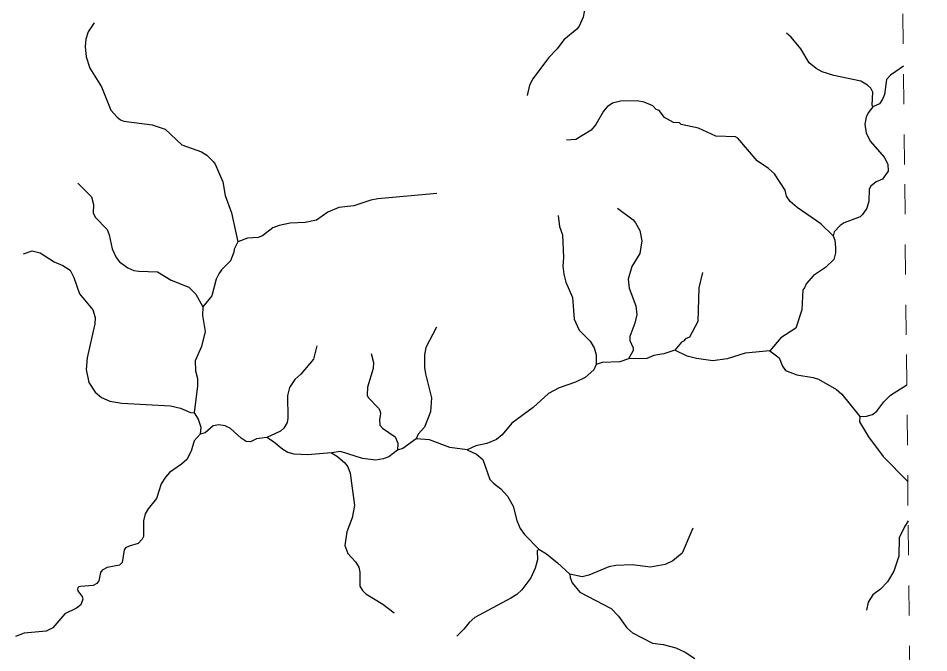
# Model space of a CAD drawing. Extents: x 320.3 to 346.3, y 7455.4 to 7483.3.
# Drawn here: x 343.088 to 346.103, y 7477.205 to 7479.308 of the extents above; entities that cross this region are included whole.
import ezdxf

# ---------------------------------------------------------------- set-up
doc = ezdxf.new("R2010")
doc.units = 0
doc.header["$LTSCALE"] = 0.032
doc.linetypes.add('SHORT_DASHED', pattern=[2.7, 1.5, -1.2])
doc.layers.add('53', color=7, linetype='SHORT_DASHED', lineweight=13)
doc.layers.add('7', color=7, linetype='Continuous', lineweight=25)

msp = doc.modelspace()

# ---------------------------------------------------------------- linework, layer by layer
at = {"layer": '53'}
msp.add_lwpolyline([(346.1034, 7470.9137), (346.0976, 7471.4786), (346.0919, 7472.0436), (346.0861, 7472.6085), (346.0804, 7473.1734), (346.0746, 7473.7384), (346.0689, 7474.3033), (346.0632, 7474.8682), (346.0574, 7475.4331), (346.0517, 7475.9981), (346.046, 7476.563), (346.0402, 7477.1279), (346.0345, 7477.6928), (346.0288, 7478.2578), (346.023, 7478.8227), (346.0173, 7479.3876), (346.0116, 7479.9526), (346.0058, 7480.5175), (346.0001, 7481.0824), (345.9944, 7481.6473), (345.9887, 7482.2122), (345.9829, 7482.7772), (345.9772, 7483.3421)], dxfattribs=at)
at = {"layer": '7'}
for points in [[(344.9351, 7479.6264), (344.9346, 7479.6071), (344.9482, 7479.5699), (344.953, 7479.522), (344.9523, 7479.4512), (344.9651, 7479.3938), (344.9654, 7479.3463), (344.9593, 7479.3106), (344.9459, 7479.2809), (344.9384, 7479.2713), (344.8946, 7479.2358), (344.8727, 7479.2067), (344.8439, 7479.1764), (344.7924, 7479.1063), (344.7808, 7479.0855), (344.773, 7479.051)], [(343.3401, 7479.2924), (343.3199, 7479.262), (343.3123, 7479.2378), (343.3097, 7479.2134), (343.3129, 7479.1798), (343.3253, 7479.142), (343.3644, 7479.08), (343.3954, 7479.003), (343.4161, 7478.9793), (343.4274, 7478.9709), (343.4378, 7478.9663), (343.5319, 7478.9538), (343.5747, 7478.9397), (343.6304, 7478.8875), (343.6947, 7478.8644), (343.7124, 7478.8538), (343.7333, 7478.8331), (343.7401, 7478.8241), (343.7655, 7478.7655), (343.7735, 7478.7202), (343.794, 7478.6631), (343.8159, 7478.5665)], [(345.9185, 7479.0135), (345.9163, 7479.02), (345.9183, 7479.0628), (345.9113, 7479.0757), (345.9007, 7479.0861), (345.8786, 7479.0987), (345.7893, 7479.1173), (345.7501, 7479.1301), (345.7303, 7479.1407), (345.7077, 7479.1594), (345.6796, 7479.2065), (345.6482, 7479.2451), (345.6327, 7479.2586)], [(346.0197, 7479.1485), (345.9947, 7479.1313), (345.9766, 7479.1189), (345.9638, 7479.1042), (345.9568, 7479.0553), (345.9506, 7479.0393), (345.9407, 7479.0236), (345.9185, 7479.0135)], [(345.7863, 7478.5862), (345.7463, 7478.6262), (345.6678, 7478.6803), (345.6442, 7478.7002), (345.6326, 7478.7175), (345.6274, 7478.7374), (345.5929, 7478.7922), (345.573, 7478.8097), (345.5346, 7478.8354), (345.4715, 7478.9106), (345.4632, 7478.914), (345.3983, 7478.9169), (345.341, 7478.9428), (345.284, 7478.9551), (345.2779, 7478.961), (345.258, 7478.9618), (345.228, 7478.9791), (345.2108, 7479.0016), (345.2012, 7479.0054), (345.1896, 7479.0169), (345.1609, 7479.0297), (345.1382, 7479.034), (345.0829, 7479.0326), (345.0556, 7479.0258), (345.0389, 7479.0144), (345.0268, 7478.9997), (345.0004, 7478.9553), (344.9855, 7478.9368), (344.9348, 7478.9059), (344.9041, 7478.9038)], [(345.9185, 7479.0135), (345.9024, 7478.9944), (345.8955, 7478.9798), (345.892, 7478.9564), (345.8959, 7478.9269), (345.9106, 7478.8992), (345.9561, 7478.8468), (345.9679, 7478.8239), (345.9687, 7478.801), (345.9504, 7478.7746), (345.9295, 7478.7657), (345.9115, 7478.751), (345.9061, 7478.7413), (345.9045, 7478.7015), (345.8982, 7478.6783), (345.8841, 7478.657), (345.8758, 7478.6497), (345.8237, 7478.6294), (345.8097, 7478.6209), (345.7896, 7478.5996), (345.7863, 7478.5862)], [(343.2854, 7478.7614), (343.331, 7478.7156), (343.3373, 7478.6907), (343.3363, 7478.6632), (343.3427, 7478.6481), (343.3824, 7478.6076), (343.3895, 7478.5899), (343.3991, 7478.5431), (343.4125, 7478.5144), (343.4234, 7478.4998), (343.4508, 7478.4799), (343.4714, 7478.471), (343.4882, 7478.4694), (343.5493, 7478.4674), (343.5951, 7478.44), (343.6538, 7478.4167), (343.676, 7478.3927), (343.7001, 7478.3512)], [(344.4745, 7478.7268), (344.2794, 7478.7085), (344.2559, 7478.7041), (344.1992, 7478.6855), (344.1502, 7478.6798), (344.1137, 7478.6649), (344.0762, 7478.6379), (344.038, 7478.6311), (343.9889, 7478.628), (343.9522, 7478.6207), (343.9318, 7478.6125), (343.8967, 7478.5868), (343.8832, 7478.5811), (343.8471, 7478.5787), (343.8159, 7478.5665)], [(345.0731, 7478.6778), (345.1247, 7478.6395), (345.1322, 7478.6291), (345.1466, 7478.6038), (345.1532, 7478.5695), (345.1462, 7478.5278), (345.1199, 7478.4849), (345.1083, 7478.4428), (345.111, 7478.4131), (345.1335, 7478.3546), (345.1364, 7478.326), (345.1303, 7478.2966), (345.113, 7478.2531), (345.1139, 7478.2399), (345.1248, 7478.2154), (345.1249, 7478.2062), (345.1093, 7478.1784)], [(344.8759, 7478.6536), (344.8809, 7478.6177), (344.89, 7478.5893), (344.8934, 7478.5151), (344.8912, 7478.4863), (344.8951, 7478.459), (344.9014, 7478.4331), (344.9237, 7478.3818), (344.9291, 7478.3105), (344.946, 7478.2742), (344.9825, 7478.2373), (344.9956, 7478.2158), (345.0024, 7478.1921), (345.0018, 7478.1603)], [(343.8159, 7478.5665), (343.8033, 7478.5426), (343.8023, 7478.5318), (343.7908, 7478.5032), (343.7615, 7478.4743), (343.7521, 7478.4604), (343.7439, 7478.4427), (343.7295, 7478.3874), (343.7001, 7478.3512)], [(345.7863, 7478.5862), (345.7924, 7478.5726), (345.7946, 7478.5483), (345.7944, 7478.5304), (345.7889, 7478.508), (345.7617, 7478.4817), (345.7213, 7478.455), (345.6971, 7478.4279), (345.692, 7478.4143), (345.6859, 7478.4077), (345.6831, 7478.3415), (345.6627, 7478.2805), (345.6137, 7478.2486), (345.5776, 7478.2049)], [(343.106, 7478.5273), (343.1345, 7478.5364), (343.1614, 7478.5296), (343.2074, 7478.5), (343.2364, 7478.4878), (343.2604, 7478.4727), (343.2728, 7478.4486), (343.2914, 7478.3947), (343.3354, 7478.3413), (343.3426, 7478.3161), (343.3422, 7478.2949), (343.3167, 7478.1821), (343.3137, 7478.143), (343.3221, 7478.1003), (343.3434, 7478.0678), (343.3645, 7478.0509), (343.3917, 7478.0385), (343.431, 7478.0319), (343.593, 7478.0235), (343.6256, 7478.0158), (343.659, 7478.001), (343.6713, 7478)], [(345.3538, 7478.4654), (345.3425, 7478.4141), (345.3388, 7478.3026), (345.3108, 7478.251), (345.2975, 7478.245), (345.2907, 7478.2368), (345.2842, 7478.2342), (345.2625, 7478.2077)], [(343.7001, 7478.3512), (343.6989, 7478.3227), (343.7069, 7478.2691), (343.695, 7478.2196), (343.6742, 7478.1719), (343.6749, 7478.1395), (343.6816, 7478.1132), (343.682, 7478.0893), (343.6713, 7478)], [(344.4729, 7478.2835), (344.4381, 7478.2166), (344.4335, 7478.1918), (344.4334, 7478.1498), (344.4368, 7478.1286), (344.4571, 7478.0494), (344.4539, 7478.0035), (344.434, 7477.9524), (344.413, 7477.9289), (344.4062, 7477.9141)], [(344.0771, 7478.2224), (344.0658, 7478.1778), (344.0241, 7478.1278), (344.0041, 7478.1105), (343.9862, 7478.084), (343.9797, 7478.0578), (343.9812, 7477.9824), (343.9787, 7477.9679), (343.9676, 7477.9489), (343.9571, 7477.9386), (343.9112, 7477.9185)], [(345.2625, 7478.2077), (345.2263, 7478.1956), (345.1935, 7478.1903), (345.1693, 7478.18), (345.1093, 7478.1784)], [(345.5776, 7478.2049), (345.4954, 7478.1974), (345.4361, 7478.1785), (345.3882, 7478.172), (345.3345, 7478.18), (345.3029, 7478.1881), (345.2625, 7478.2077)], [(345.5776, 7478.2049), (345.6075, 7478.1818), (345.6187, 7478.1545), (345.629, 7478.1398), (345.6666, 7478.1261), (345.7206, 7478.1174), (345.7386, 7478.1115), (345.7978, 7478.0768), (345.8153, 7478.0622), (345.8755, 7477.9882)], [(344.2565, 7478.1966), (344.2642, 7478.1661), (344.2634, 7478.1466), (344.2453, 7478.0844), (344.2438, 7478.0588), (344.2474, 7478.0512), (344.2818, 7478.0151), (344.2858, 7478.0078), (344.2883, 7477.9977), (344.2845, 7477.977), (344.286, 7477.9586), (344.2943, 7477.9493), (344.3363, 7477.9207), (344.3451, 7477.8997), (344.3442, 7477.8765)], [(345.1093, 7478.1784), (345.0803, 7478.1687), (345.0223, 7478.1663), (345.0018, 7478.1603)], [(345.0018, 7478.1603), (344.9944, 7478.142), (344.9653, 7478.1171), (344.9334, 7478.1013), (344.8791, 7478.0824), (344.8438, 7478.0639), (344.7932, 7478.0174), (344.7232, 7477.9654), (344.6909, 7477.9269), (344.6723, 7477.9114), (344.6405, 7477.8981), (344.6031, 7477.8909), (344.5745, 7477.8769)], [(345.8755, 7477.9882), (345.8975, 7477.9887), (345.9172, 7477.9945), (345.9313, 7478.0057), (345.954, 7478.0365), (345.9763, 7478.058), (346.0305, 7478.0927)], [(343.6713, 7478), (343.6841, 7477.9786), (343.6925, 7477.9518), (343.691, 7477.9288)], [(345.8755, 7477.9882), (345.8744, 7477.9704), (345.9034, 7477.9198), (345.9523, 7477.8547), (346.0337, 7477.7728)], [(343.9112, 7477.9185), (343.8777, 7477.9136), (343.8574, 7477.9035), (343.8427, 7477.9052), (343.826, 7477.9154), (343.7908, 7477.9482), (343.774, 7477.9565), (343.7524, 7477.9605), (343.7341, 7477.9562), (343.7072, 7477.9337), (343.691, 7477.9288)], [(343.691, 7477.9288), (343.6714, 7477.9071), (343.6609, 7477.873), (343.6469, 7477.8455), (343.6289, 7477.8294), (343.5895, 7477.8024), (343.5756, 7477.7871), (343.5618, 7477.7642), (343.5457, 7477.7157), (343.5181, 7477.682), (343.5091, 7477.6653), (343.5034, 7477.6417), (343.5033, 7477.5901), (343.4983, 7477.5808), (343.4851, 7477.5669), (343.4561, 7477.5585), (343.4432, 7477.552), (343.4393, 7477.5455), (343.4326, 7477.5043), (343.4242, 7477.4955), (343.3828, 7477.4876), (343.3665, 7477.4788), (343.361, 7477.4705), (343.3555, 7477.4433), (343.3485, 7477.4341), (343.3364, 7477.4274), (343.2945, 7477.4243), (343.289, 7477.4233), (343.2857, 7477.4201), (343.2849, 7477.4153), (343.2854, 7477.4102), (343.2875, 7477.407), (343.2997, 7477.3914), (343.3023, 7477.3827), (343.2958, 7477.3635), (343.2815, 7477.3525), (343.2429, 7477.3335), (343.2025, 7477.2874), (343.1804, 7477.276), (343.1076, 7477.2699), (343.0792, 7477.2582)], [(344.1252, 7477.8672), (344.0461, 7477.8608), (344.0019, 7477.8627), (343.9807, 7477.8689), (343.9641, 7477.8778), (343.9337, 7477.9038), (343.9112, 7477.9185)], [(344.4062, 7477.9141), (344.3618, 7477.8813), (344.3442, 7477.8765)], [(344.5745, 7477.8769), (344.5176, 7477.885), (344.45, 7477.9106), (344.4062, 7477.9141)], [(344.3442, 7477.8765), (344.3158, 7477.854), (344.297, 7477.8477), (344.272, 7477.8432), (344.2281, 7477.8481), (344.156, 7477.8713), (344.1252, 7477.8672)], [(344.5745, 7477.8769), (344.6061, 7477.8624), (344.6271, 7477.8449), (344.6495, 7477.7785), (344.6625, 7477.7663), (344.6861, 7477.7485), (344.7085, 7477.7236), (344.7276, 7477.6905), (344.7389, 7477.6428), (344.7508, 7477.6163), (344.7643, 7477.5964), (344.8119, 7477.5479)], [(344.1252, 7477.8672), (344.1458, 7477.8549), (344.1701, 7477.8343), (344.1797, 7477.8213), (344.1877, 7477.7995), (344.2013, 7477.6922), (344.1946, 7477.6519), (344.1762, 7477.6058), (344.1699, 7477.5597), (344.1799, 7477.5334), (344.2055, 7477.5056), (344.216, 7477.4879), (344.2192, 7477.472), (344.2199, 7477.4252), (344.2279, 7477.4115), (344.239, 7477.4004), (344.2957, 7477.3652), (344.3329, 7477.3374)], [(346.035, 7477.6414), (346.0227, 7477.6223), (346.0058, 7477.5854), (346.0038, 7477.5248), (345.9879, 7477.4752), (345.9671, 7477.4395), (345.9432, 7477.4156), (345.9185, 7477.3967), (345.9026, 7477.3719), (345.8969, 7477.3455)], [(345.3217, 7477.6174), (345.2871, 7477.5348), (345.2559, 7477.5094), (345.2302, 7477.4973), (345.1822, 7477.488), (345.1214, 7477.4961), (345.0673, 7477.4936), (345.0444, 7477.4898), (344.9772, 7477.4619), (344.9553, 7477.4567), (344.9144, 7477.4651)], [(344.8119, 7477.5479), (344.8071, 7477.5428), (344.8079, 7477.5125), (344.8005, 7477.4849), (344.7853, 7477.4532), (344.7561, 7477.4136), (344.739, 7477.3977), (344.7194, 7477.3857), (344.6008, 7477.3215), (344.5816, 7477.3054), (344.5637, 7477.2826), (344.5405, 7477.2602)], [(344.8119, 7477.5479), (344.8378, 7477.532), (344.8741, 7477.5029), (344.9144, 7477.4651)], [(344.9144, 7477.4651), (344.9155, 7477.4544), (344.9231, 7477.4361), (344.9478, 7477.4058), (345.0518, 7477.351), (345.0762, 7477.3263), (345.104, 7477.2877), (345.1222, 7477.2705), (345.1889, 7477.237), (345.2234, 7477.2318), (345.2661, 7477.2207), (345.2968, 7477.2063), (345.3289, 7477.1862)]]:
    msp.add_lwpolyline(points, dxfattribs=at)

doc.saveas('drawing.dxf')
